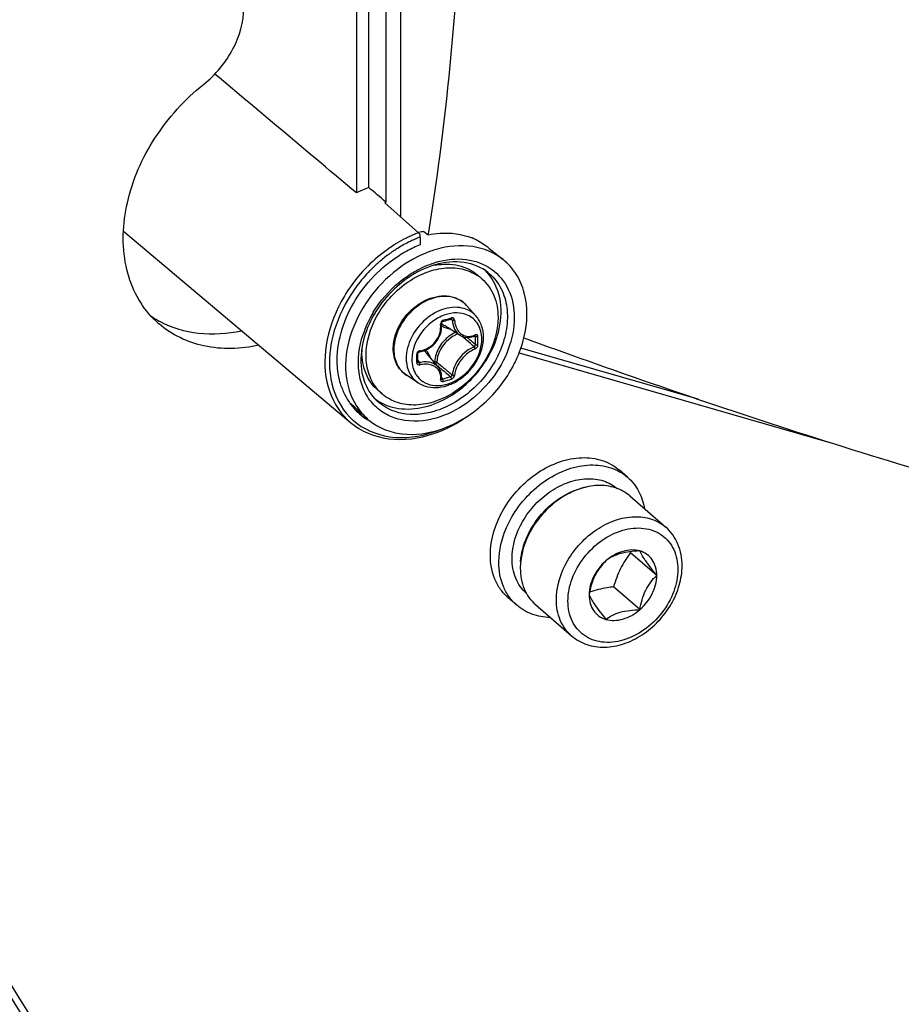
# Model space of a CAD drawing. Header units: millimetres. Extents: x 0 to 420, y 0 to 297.
# Tile 346 of 502: x 334.65 to 339.86, y 179.21 to 185.03. Entities that reach past the tile are written whole.
import ezdxf

# ---------------------------------------------------------------- set-up
doc = ezdxf.new("R2010")
doc.units = ezdxf.units.MM
doc.header["$LTSCALE"] = 23.1
doc.layers.get('0').update_dxf_attribs({"linetype": 'CONTINUOUS'})

msp = doc.modelspace()

# ---------------------------------------------------------------- linework, layer by layer
at = {"color": 7, "linetype": 'CONTINUOUS'}
for p, q in [((336.6361, 186.7382), (336.6361, 184.0031)), ((336.7097, 184.0345), (336.7097, 186.7595)), ((336.8128, 183.9475), (336.8128, 186.6738)), ((336.8976, 186.6983), (336.8976, 183.8619)), ((336.8041, 183.9443), (336.8128, 183.9475)), ((336.8041, 183.9443), (337.0042, 183.768)), ((336.8128, 183.9475), (336.8093, 183.9504)), ((335.2604, 183.7774), (336.6019, 182.6463)), ((337.0349, 183.7754), (337.0595, 183.7552)), ((337.0614, 183.7709), (337.0588, 183.7557)), ((337.0617, 183.7704), (337.0592, 183.7551)), ((337.0141, 183.742), (337.0141, 183.6958)), ((337.0595, 183.7552), (337.0604, 183.7554)), ((337.4204, 183.6753), (337.5028, 183.6096)), ((337.378, 183.495), (337.353, 183.5167)), ((337.343, 183.2751), (337.2876, 183.3376)), ((337.1391, 183.2326), (337.1393, 183.2342)), ((337.1391, 183.2312), (337.1391, 183.2326)), ((337.1393, 183.2342), (337.1398, 183.2357)), ((337.1398, 183.2357), (337.1405, 183.2372)), ((337.1405, 183.2372), (337.1413, 183.2387)), ((337.1413, 183.2387), (337.1423, 183.24)), ((337.1423, 183.24), (337.1434, 183.2412)), ((337.1434, 183.2412), (337.1447, 183.2422)), ((337.1447, 183.2422), (337.146, 183.243)), ((337.146, 183.243), (337.1473, 183.2436)), ((337.1473, 183.2436), (337.1478, 183.2438)), ((337.1478, 183.2438), (337.1627, 183.2479)), ((337.1627, 183.2479), (337.1716, 183.2504)), ((337.1716, 183.2504), (337.1804, 183.253)), ((337.1804, 183.253), (337.1952, 183.2574)), ((337.1921, 183.2565), (337.2032, 183.2505)), ((337.1941, 183.2554), (337.197, 183.2538)), ((337.1952, 183.2574), (337.1958, 183.2576)), ((337.1958, 183.2576), (337.1969, 183.2577)), ((337.1969, 183.2577), (337.1978, 183.2577)), ((337.1978, 183.2577), (337.1985, 183.2574)), ((337.1985, 183.2574), (337.1989, 183.2573)), ((337.1327, 183.1695), (337.1363, 183.1821)), ((337.1363, 183.1821), (337.1387, 183.1949)), ((337.1387, 183.1949), (337.1399, 183.2078)), ((337.1399, 183.2207), (337.1391, 183.2312)), ((337.1399, 183.2078), (337.1399, 183.2207)), ((337.249, 183.1613), (337.1562, 183.2189)), ((337.0992, 183.1126), (337.1078, 183.1229)), ((337.1078, 183.1229), (337.1155, 183.1338)), ((337.1155, 183.1338), (337.1223, 183.1452)), ((337.1223, 183.1452), (337.1281, 183.1572)), ((337.1281, 183.1572), (337.1327, 183.1695)), ((337.2489, 183.1614), (337.2527, 183.1592)), ((337.2527, 183.1592), (337.261, 183.1551)), ((337.261, 183.1551), (337.2699, 183.1521)), ((337.2699, 183.1521), (337.2791, 183.15)), ((337.2791, 183.15), (337.2886, 183.1489)), ((337.2886, 183.1489), (337.2984, 183.1489)), ((337.2893, 183.1489), (337.2917, 183.1469)), ((337.2984, 183.1489), (337.3083, 183.15)), ((337.3083, 183.15), (337.3183, 183.1521)), ((337.3183, 183.1521), (337.3283, 183.1552)), ((337.3283, 183.1552), (337.3357, 183.1582)), ((337.3329, 183.1571), (337.3399, 183.1533)), ((337.3366, 183.1589), (337.3357, 183.1582)), ((337.3357, 183.1582), (337.3371, 183.1587)), ((337.3371, 183.1587), (337.3376, 183.1587)), ((337.0003, 183.0564), (337.001, 183.0578)), ((337.001, 183.0578), (337.0019, 183.0591)), ((337.0019, 183.0591), (337.003, 183.0604)), ((337.003, 183.0604), (337.0042, 183.0615)), ((337.0042, 183.0615), (337.0056, 183.0624)), ((337.0056, 183.0624), (337.007, 183.0632)), ((337.007, 183.0632), (337.0085, 183.0638)), ((337.0085, 183.0638), (337.0099, 183.0642)), ((337.0099, 183.0642), (337.0104, 183.0643)), ((337.0104, 183.0643), (337.02, 183.0662)), ((337.02, 183.0662), (337.0327, 183.0697)), ((337.0327, 183.0697), (337.0451, 183.0743)), ((337.0451, 183.0743), (337.0571, 183.08)), ((337.0571, 183.08), (337.0685, 183.0868)), ((337.0685, 183.0868), (337.0794, 183.0945)), ((337.0794, 183.0945), (337.0897, 183.1032)), ((337.0897, 183.1032), (337.0992, 183.1126)), ((337.598, 183.0583), (339.4329, 182.5286)), ((338.6554, 182.7839), (337.6082, 183.0861)), ((336.9995, 183.0529), (336.9996, 183.0537)), ((336.9997, 183.0342), (336.9995, 183.0529)), ((336.9995, 183.0056), (336.9997, 183.0291)), ((336.9995, 183.0052), (336.9995, 183.0056)), ((336.9997, 183.0044), (336.9995, 183.0052)), ((336.9996, 183.0537), (336.9998, 183.055)), ((336.9996, 183.0125), (337.0089, 183.0001)), ((336.9997, 183.0291), (336.9997, 183.0342)), ((336.9999, 183.0037), (336.9997, 183.0044)), ((336.9998, 183.055), (337.0003, 183.0564)), ((337.0002, 183.0032), (336.9999, 183.0037)), ((337.1212, 182.9725), (337.0512, 183.0558)), ((337.0981, 183.0052), (337.0945, 183.0042)), ((337.1078, 182.9884), (337.1412, 182.9601)), ((337.1259, 182.9662), (337.1212, 182.9724)), ((337.1306, 182.9584), (337.1259, 182.9662)), ((337.1344, 182.95), (337.1306, 182.9584)), ((337.1373, 182.9411), (337.1344, 182.95)), ((337.0016, 182.8809), (336.9318, 182.9267)), ((337.1391, 182.9318), (337.1373, 182.9411)), ((337.139, 182.9046), (337.1391, 182.9051)), ((337.1391, 182.9042), (337.139, 182.9046)), ((337.139, 182.9043), (337.1399, 182.9034)), ((337.139, 182.9042), (337.1391, 182.9042)), ((337.14, 182.9222), (337.1391, 182.9318)), ((337.1391, 182.9051), (337.1398, 182.9123)), ((337.1391, 182.9042), (337.1391, 182.9041)), ((337.1391, 182.9041), (337.1391, 182.9042)), ((337.1397, 182.9113), (337.1457, 182.9031)), ((337.1398, 182.9123), (337.14, 182.9222)), ((337.1399, 182.9034), (337.1408, 182.9029)), ((336.7889, 182.8147), (336.7639, 182.8364)), ((336.6043, 182.7583), (336.6933, 182.6749)), ((338.2382, 182.3225), (338.1882, 182.3658)), ((338.2508, 182.2123), (338.4641, 182.0277)), ((338.4109, 181.7425), (338.2559, 181.8767)), ((338.3109, 181.5404), (338.1559, 181.6746)), ((337.5835, 181.5666), (337.5335, 181.6099)), ((337.6944, 181.5698), (337.9076, 181.3851))]:
    msp.add_line(p, q, dxfattribs=at)
for centre, radius, start, end in [((336.972, 183.3178), 0.7632, 110.09961, 116.11074), ((337.2665, 183.069), 0.7466, 110.56968, 113.58432), ((337.1525, 183.2088), 0.5786, 103.18877, 104.66168), ((337.1495, 183.2215), 0.5656, 101.69342, 103.18896), ((337.3096, 182.9834), 0.8425, 120.95923, 122.21902), ((337.3024, 182.9968), 0.7993, 116.66187, 122.35015), ((337.296, 183.0066), 0.8156, 116.53563, 120.97751), ((337.2803, 183.0375), 0.781, 114.12174, 116.52005), ((337.2858, 183.029), 0.7631, 114.94972, 116.63073), ((337.275, 183.0491), 0.7683, 113.95651, 114.11577), ((337.2739, 183.0517), 0.7654, 113.57308, 113.95665), ((337.2806, 183.0401), 0.7508, 114.02155, 114.94783), ((337.278, 183.0458), 0.7445, 113.69915, 114.02072), ((337.2709, 183.0624), 0.7266, 110.69807, 113.7104), ((337.3463, 182.9311), 0.9065, 125.04424, 135.10365), ((337.341, 182.9387), 0.8691, 125.64119, 130.48229), ((337.3195, 182.9678), 0.861, 122.22464, 124.98894), ((337.3301, 182.9534), 0.8508, 125.07949, 125.62567), ((337.3264, 182.9587), 0.8443, 123.97513, 125.08025), ((337.3197, 182.9687), 0.8323, 122.32236, 123.97662), ((337.2914, 182.9963), 0.7529, 120.93523, 121.95437), ((337.283, 183.0104), 0.7366, 118.1958, 120.94188), ((337.2625, 183.0499), 0.692, 111.03552, 118.24313), ((337.3576, 182.9191), 0.8948, 130.91671, 135.09419), ((337.3512, 182.9263), 0.8852, 130.46881, 130.90995), ((337.2521, 183.0962), 0.518, 106.11336, 107.38578), ((337.3658, 182.911), 0.9064, 135.74491, 143.22092), ((337.3621, 182.9143), 0.9295, 135.06136, 135.66223), ((337.3634, 182.9132), 0.9031, 135.08883, 135.74222), ((337.2368, 183.1102), 0.4869, 106.11325, 107.31296), ((337.1723, 183.1773), 0.4052, 99.99219, 101.44802), ((337.2003, 183.3406), 0.2831, 42.60589, 46.12154), ((337.1994, 183.3397), 0.2844, 41.99977, 42.60766), ((337.2116, 183.3028), 0.2542, 49.1138, 56.51182), ((337.1723, 183.2355), 0.1539, 50.53518, 52.38989), ((337.1725, 183.2357), 0.1537, 47.20358, 50.53486), ((337.3159, 182.9479), 0.6767, 148.91513, 151.21155), ((337.172, 183.2352), 0.1545, 41.53019, 47.1948), ((335.8404, 183.6557), 0.5648, 222.62208, 229.09431), ((335.7452, 183.7498), 0.5737, 236.10186, 241.50516), ((335.7482, 183.7554), 0.5801, 241.49863, 242.1383), ((337.2925, 182.9598), 0.6504, 155.04467, 155.97875), ((337.2966, 182.9579), 0.655, 154.55998, 155.04521), ((337.306, 182.9533), 0.6654, 151.20704, 154.5529), ((337.2035, 183.2952), 0.0898, 224.14979, 225.13489), ((336.6178, 185.1833), 2.0045, 285.39308, 286.80749), ((337.2386, 183.0519), 0.2433, 109.07707, 109.22931), ((337.2701, 182.9694), 0.6261, 155.94744, 161.50102), ((337.2037, 183.2955), 0.0901, 225.16768, 238.19258), ((337.3046, 182.9935), 0.202, 114.0645, 126.40526), ((337.1578, 182.9926), 0.681, 168.86705, 172.03043), ((337.2463, 182.9777), 0.6009, 161.53626, 161.76752), ((337.3183, 182.9756), 0.2113, 135.09832, 148.10442), ((329.152, 173.5872), 12.5417, 49.56104, 49.72441), ((329.8871, 174.4486), 11.4092, 49.26308, 49.56466), ((329.3086, 173.6506), 12.4061, 49.65654, 49.94798), ((337.2942, 183.2616), 0.1071, 290.31697, 292.26307), ((337.293, 183.2646), 0.1103, 292.2624, 294.07545), ((335.8746, 183.1296), 1.4654, 0.00233, 0.92882), ((335.9233, 183.1296), 1.4168, 359.05537, 0.00295), ((335.8764, 183.1287), 1.4783, 0.0024, 0.92888), ((335.9255, 183.1287), 1.4292, 359.05547, 0.00301), ((337.1482, 183.0096), 0.4855, 172.51311, 173.56924), ((337.1582, 183.0083), 0.4956, 170.95069, 172.51144), ((337.0678, 183.0639), 0.3991, 176.77918, 179.98517), ((337.0157, 183.0485), 0.0216, 99.06376, 106.76369), ((336.9821, 182.9979), 0.0902, 40.02572, 53.88647), ((334.8523, 183.0243), 2.1407, 0.00233, 0.64253), ((334.9323, 183.0243), 2.0607, 359.34524, 0.00194), ((336.9968, 183.0056), 0.00271, 351.60329, 359.32144), ((336.9669, 182.9975), 0.1114, 16.50857, 23.3442), ((344.764, 192.0894), 11.8794, 229.89404, 230.16205), ((344.2541, 191.3817), 11.0235, 229.81565, 230.16603), ((343.8156, 190.9522), 10.3986, 230.16047, 230.51372), ((336.7709, 184.2902), 1.4368, 285.12112, 287.07727), ((336.7716, 184.2883), 1.4495, 285.13021, 287.08635), ((336.9311, 182.9909), 0.4055, 199.88004, 204.6769), ((336.9554, 183.0069), 0.2543, 221.70798, 229.09647), ((336.9088, 182.9804), 0.3808, 204.64288, 214.6426), ((336.9163, 183.0126), 0.2831, 232.72517, 236.28952), ((336.9178, 183.0148), 0.2856, 236.28857, 238.56261), ((336.8935, 182.9703), 0.3625, 214.70513, 219.87412), ((336.8879, 182.9657), 0.3553, 219.88209, 226.82366), ((336.8445, 183.0067), 0.3555, 231.74709, 240.49246), ((336.9389, 182.9353), 0.358, 215.68379, 217.82966), ((336.9345, 182.9318), 0.3524, 217.82046, 226.80479), ((336.8712, 182.9451), 0.3822, 228.07061, 228.58332), ((336.8866, 182.9645), 0.3535, 226.8476, 235.64709), ((336.8894, 182.9687), 0.3585, 235.65586, 240.86286), ((336.8581, 183.2706), 0.7289, 288.83726, 292.1284), ((336.8722, 183.2504), 0.6967, 288.63165, 289.89745), ((336.867, 183.2648), 0.712, 289.89936, 291.72264), ((341.0132, 183.9994), 3.4798, 217.46975, 217.58992)]:
    msp.add_arc(centre, radius, start, end, dxfattribs=at)
for centre, major_axis, start_param, end_param in [((328.2182, 190.409), (25.0241, -20.8315), 1.240239, 1.27548), ((324.9474, 193.2133), (26.696, -22.2233), 1.122904, 1.127061)]:
    msp.add_ellipse(centre, major_axis=major_axis, ratio=0.015014, start_param=start_param, end_param=end_param, dxfattribs=at)
for points, knots in [([(337.2751, 186.6389), (337.2751, 186.3859), (337.2586, 185.4268), (337.1745, 184.4678), (337.0617, 183.7704)], [0, 0, 0, 0, 0.263653, 1, 1, 1, 1]), ([(335.734, 184.6445), (335.805, 184.7009), (335.9207, 184.8392), (335.9715, 185.0148), (335.9715, 185.0993)], [0, 0, 0, 0, 0.517639, 1, 1, 1, 1]), ([(335.4248, 183.2732), (335.3877, 183.3135), (335.3237, 183.4075), (335.2473, 183.6341), (335.2624, 183.9649), (335.4296, 184.3423), (335.622, 184.5554), (335.734, 184.6445)], [0, 0, 0, 0, 0.105715, 0.216188, 0.456901, 0.723724, 1, 1, 1, 1]), ([(338.0953, 174.9748), (336.7914, 176.2229), (334.4605, 179.1103), (332.9084, 182.4741), (332.3183, 184.2398)], [0, 0, 0, 0, 0.492269, 1, 1, 1, 1]), ([(338.0621, 174.9397), (336.7624, 176.1877), (334.4391, 179.0727), (332.891, 182.4309), (332.3019, 184.1935)], [0, 0, 0, 0, 0.492275, 1, 1, 1, 1]), ([(337.0141, 183.742), (337.0141, 183.7494), (337.0114, 183.7591), (337.0057, 183.7667), (337.0042, 183.768)], [0, 0, 0, 0, 0.786277, 1, 1, 1, 1]), ([(337.0604, 183.7554), (337.0831, 183.7601), (337.1695, 183.7724), (337.2601, 183.7612), (337.3195, 183.737)], [0, 0, 0, 0, 0.265332, 1, 1, 1, 1]), ([(337.4204, 183.6753), (337.4129, 183.6813), (337.3813, 183.7049), (337.3466, 183.7244), (337.3195, 183.737)], [0, 0, 0, 0, 0.242718, 1, 1, 1, 1]), ([(337.1084, 183.6688), (337.086, 183.6624), (336.995, 183.6303), (336.9113, 183.5785), (336.8549, 183.5319)], [0, 0, 0, 0, 0.241167, 1, 1, 1, 1]), ([(337.5027, 183.6096), (337.452, 183.6501), (337.3183, 183.7043), (337.1775, 183.6888), (337.1084, 183.6688)], [0, 0, 0, 0, 0.473905, 1, 1, 1, 1]), ([(336.5233, 182.9921), (336.5182, 183.1153), (336.5966, 183.3741), (336.7809, 183.5653), (336.8929, 183.6352)], [0, 0, 0, 0, 0.482898, 1, 1, 1, 1]), ([(336.9537, 183.5223), (336.9651, 183.5297), (337.0106, 183.5571), (337.0597, 183.5787), (337.0973, 183.5905)], [0, 0, 0, 0, 0.256626, 1, 1, 1, 1]), ([(337.4138, 183.5324), (337.3742, 183.564), (337.2682, 183.6066), (337.157, 183.5939), (337.1017, 183.5779)], [0, 0, 0, 0, 0.468572, 1, 1, 1, 1]), ([(337.102, 183.5764), (337.1473, 183.5843), (337.2174, 183.5844), (337.3014, 183.5543), (337.3372, 183.5304), (337.353, 183.5167)], [0, 0, 0, 0, 0.519584, 0.76284, 1, 1, 1, 1]), ([(337.1084, 183.5938), (337.165, 183.6101), (337.2801, 183.6235), (337.4417, 183.5658), (337.5487, 183.4338), (337.5808, 183.2591), (337.5417, 183.0713), (337.4107, 182.8397), (337.236, 182.7095), (337.1085, 182.6726)], [0, 0, 0, 0, 0.121621, 0.231441, 0.339036, 0.455715, 0.58604, 0.726441, 1, 1, 1, 1]), ([(337.6265, 183.1469), (337.6475, 183.2329), (337.6529, 183.369), (337.5866, 183.5252), (337.5329, 183.5855), (337.5027, 183.6096)], [0, 0, 0, 0, 0.528761, 0.769032, 1, 1, 1, 1]), ([(336.6973, 183.564), (336.6303, 183.4954), (336.5197, 183.3411), (336.4382, 183.0815), (336.4566, 182.8299), (336.5459, 182.6935), (336.6019, 182.6463)], [0, 0, 0, 0, 0.281607, 0.547215, 0.784887, 1, 1, 1, 1]), ([(336.8549, 183.5319), (336.7912, 183.4793), (336.6811, 183.3557), (336.5816, 183.138), (336.5609, 182.9156), (336.6101, 182.7794), (336.6481, 182.7265)], [0, 0, 0, 0, 0.274518, 0.540576, 0.783282, 1, 1, 1, 1]), ([(337.0919, 183.575), (336.9854, 183.5418), (336.7932, 183.4061), (336.6863, 183.1965), (336.6688, 183.0863)], [0, 0, 0, 0, 0.500036, 1, 1, 1, 1]), ([(336.6937, 183.0424), (336.6937, 183.1229), (336.7322, 183.2479), (336.8297, 183.3845), (336.9256, 183.4716), (337.0345, 183.5329), (337.1483, 183.5635), (337.2582, 183.56), (337.3241, 183.5333), (337.3519, 183.5149)], [0, 0, 0, 0, 0.254142, 0.391, 0.527564, 0.659013, 0.781772, 0.894694, 1, 1, 1, 1]), ([(337.4138, 183.5324), (337.4422, 183.5097), (337.4916, 183.4509), (337.5294, 183.3387), (337.5304, 183.2123), (337.4835, 183.0354), (337.348, 182.8386), (337.1821, 182.7367), (337.0939, 182.7113)], [0, 0, 0, 0, 0.104524, 0.214592, 0.333967, 0.462949, 0.735941, 1, 1, 1, 1]), ([(337.4803, 183.2005), (337.4932, 183.2601), (337.4988, 183.3792), (337.4472, 183.4895), (337.4107, 183.53)], [0, 0, 0, 0, 0.52857, 1, 1, 1, 1]), ([(336.7364, 183.2973), (336.7771, 183.3648), (336.8473, 183.4462), (336.9319, 183.5083), (336.9537, 183.5223)], [0, 0, 0, 0, 0.752117, 1, 1, 1, 1]), ([(337.378, 183.495), (337.3932, 183.4819), (337.4209, 183.4514), (337.4619, 183.3769), (337.4732, 183.3112), (337.4732, 183.2674)], [0, 0, 0, 0, 0.238021, 0.481682, 1, 1, 1, 1]), ([(336.6398, 183.4536), (336.6211, 183.4286), (336.5536, 183.3278), (336.507, 183.2123), (336.4896, 183.124)], [0, 0, 0, 0, 0.258039, 1, 1, 1, 1]), ([(337.2663, 183.3575), (337.25, 183.37), (337.2106, 183.3892), (337.1432, 183.3946), (337.0725, 183.3781), (337.0043, 183.3419), (336.9439, 183.289), (336.8823, 183.205), (336.8578, 183.1273), (336.8578, 183.0772)], [0, 0, 0, 0, 0.104897, 0.216899, 0.338904, 0.47012, 0.607003, 0.744549, 1, 1, 1, 1]), ([(336.8625, 183.1477), (336.8751, 183.1974), (336.9263, 183.291), (337.0115, 183.355), (337.059, 183.3745)], [0, 0, 0, 0, 0.499995, 1, 1, 1, 1]), ([(337.059, 183.3745), (337.0795, 183.383), (337.1215, 183.395), (337.1852, 183.3954), (337.2433, 183.3768), (337.2748, 183.352), (337.2876, 183.3376)], [0, 0, 0, 0, 0.270574, 0.524505, 0.765155, 1, 1, 1, 1]), ([(337.2735, 183.3193), (337.2558, 183.3247), (337.2171, 183.3297), (337.1576, 183.3203), (337.0984, 183.2954), (337.0249, 183.2439), (336.9549, 183.1554), (336.9306, 183.0675), (336.9306, 183.0252)], [0, 0, 0, 0, 0.108641, 0.225762, 0.35139, 0.483442, 0.751147, 1, 1, 1, 1]), ([(337.2923, 183.2812), (337.2726, 183.2898), (337.2268, 183.2984), (337.1815, 183.2896), (337.1591, 183.2819)], [0, 0, 0, 0, 0.475896, 1, 1, 1, 1]), ([(337.343, 183.2751), (337.3338, 183.2853), (337.3124, 183.3036), (337.2868, 183.3152), (337.2735, 183.3193)], [0, 0, 0, 0, 0.49562, 1, 1, 1, 1]), ([(335.4771, 183.2426), (335.5466, 183.2058), (335.7084, 183.1591), (335.8748, 183.171), (335.9582, 183.1886)], [0, 0, 0, 0, 0.479779, 1, 1, 1, 1]), ([(337.4732, 183.2674), (337.4732, 183.1833), (337.4313, 183.0529), (337.3265, 182.913), (337.2242, 182.8257), (337.1091, 182.7675), (336.9907, 182.7434), (336.8787, 182.7568), (336.8148, 182.7922), (336.7889, 182.8147)], [0, 0, 0, 0, 0.256473, 0.394543, 0.531644, 0.662632, 0.784011, 0.89531, 1, 1, 1, 1]), ([(337.1585, 183.2817), (337.1316, 183.2723), (337.0796, 183.2432), (336.9991, 183.1618), (336.9644, 183.0754), (336.9644, 183.0195)], [0, 0, 0, 0, 0.249772, 0.51087, 1, 1, 1, 1]), ([(337.1499, 183.2507), (337.145, 183.2493), (337.1361, 183.2424), (337.1331, 183.2315), (337.1337, 183.2264)], [0, 0, 0, 0, 0.497141, 1, 1, 1, 1]), ([(337.1499, 183.2507), (337.15, 183.2498), (337.1501, 183.2475), (337.1494, 183.2442), (337.1478, 183.2438)], [0, 0, 0, 0, 0.348, 1, 1, 1, 1]), ([(337.1974, 183.2644), (337.1975, 183.2635), (337.1976, 183.2612), (337.1968, 183.2579), (337.1952, 183.2574)], [0, 0, 0, 0, 0.339767, 1, 1, 1, 1]), ([(337.2166, 183.2503), (337.2163, 183.2548), (337.213, 183.262), (337.2043, 183.2655), (337.1996, 183.2651), (337.1974, 183.2644)], [0, 0, 0, 0, 0.502703, 0.74499, 1, 1, 1, 1]), ([(337.2032, 183.2505), (337.2031, 183.2512), (337.2026, 183.2539), (337.2006, 183.2563), (337.1989, 183.2573)], [0, 0, 0, 0, 0.264576, 1, 1, 1, 1]), ([(337.2032, 183.2505), (337.2042, 183.2322), (337.2117, 183.1976), (337.2352, 183.1699), (337.2489, 183.1614)], [0, 0, 0, 0, 0.531229, 1, 1, 1, 1]), ([(337.2166, 183.2503), (337.2142, 183.2496), (337.2097, 183.2492), (337.2051, 183.2496), (337.2032, 183.2505)], [0, 0, 0, 0, 0.5364, 1, 1, 1, 1]), ([(337.2166, 183.2503), (337.2173, 183.2379), (337.2217, 183.2141), (337.238, 183.1832), (337.2631, 183.1618), (337.2839, 183.1561), (337.2941, 183.1554)], [0, 0, 0, 0, 0.279104, 0.533854, 0.769255, 1, 1, 1, 1]), ([(337.3773, 183.1388), (337.3773, 183.1544), (337.3739, 183.1848), (337.3571, 183.2265), (337.3295, 183.2602), (337.3052, 183.2755), (337.2923, 183.2812)], [0, 0, 0, 0, 0.267263, 0.518158, 0.759229, 1, 1, 1, 1]), ([(337.3873, 183.1499), (337.3873, 183.173), (337.3805, 183.2184), (337.3575, 183.2586), (337.343, 183.2751)], [0, 0, 0, 0, 0.512429, 1, 1, 1, 1]), ([(336.0604, 183.1024), (335.9547, 183.0798), (335.7412, 183.0714), (335.545, 183.1643), (335.4705, 183.2288)], [0, 0, 0, 0, 0.523089, 1, 1, 1, 1]), ([(337.0123, 183.0698), (337.03, 183.0727), (337.0651, 183.0858), (337.1068, 183.123), (337.1324, 183.1722), (337.1358, 183.209), (337.1337, 183.2264)], [0, 0, 0, 0, 0.24849, 0.504031, 0.757203, 1, 1, 1, 1]), ([(337.0585, 182.7435), (337.1608, 182.7731), (337.3484, 182.8984), (337.4574, 183.0952), (337.4803, 183.2005)], [0, 0, 0, 0, 0.496993, 1, 1, 1, 1]), ([(337.1337, 183.2263), (337.1352, 183.2268), (337.1373, 183.2275), (337.1392, 183.2296), (337.1391, 183.2305)], [0, 0, 0, 0, 0.63264, 1, 1, 1, 1]), ([(337.1398, 183.2188), (337.1431, 183.2164), (337.1571, 183.2074), (337.1734, 183.2022), (337.1858, 183.2004)], [0, 0, 0, 0, 0.245283, 1, 1, 1, 1]), ([(337.1085, 182.6726), (337.0403, 182.6529), (336.9309, 182.6446), (336.8029, 182.6943), (336.7268, 182.757), (336.6739, 182.842), (336.6368, 182.9807), (336.6521, 183.0943), (336.6756, 183.1657)], [0, 0, 0, 0, 0.255896, 0.373507, 0.48831, 0.605255, 0.728614, 1, 1, 1, 1]), ([(336.8542, 183.0829), (336.8542, 183.0882), (336.8549, 183.11), (336.8585, 183.1317), (336.8625, 183.1477)], [0, 0, 0, 0, 0.244438, 1, 1, 1, 1]), ([(336.9884, 182.93), (336.9988, 182.9132), (337.0278, 182.8834), (337.0878, 182.8619), (337.1555, 182.865), (337.2237, 182.8909), (337.2858, 182.9364), (337.3507, 183.0141), (337.3773, 183.0899), (337.3773, 183.1388)], [0, 0, 0, 0, 0.105488, 0.213714, 0.331476, 0.460622, 0.598286, 0.738716, 1, 1, 1, 1]), ([(337.0016, 182.8809), (337.0187, 182.8696), (337.0584, 182.8533), (337.1241, 182.8506), (337.1908, 182.8679), (337.2539, 182.9028), (337.3091, 182.9525), (337.3654, 183.031), (337.3873, 183.1032), (337.3873, 183.1499)], [0, 0, 0, 0, 0.11076, 0.226584, 0.349536, 0.479279, 0.613227, 0.747471, 1, 1, 1, 1]), ([(337.1847, 183.1561), (337.1768, 183.1503), (337.1468, 183.1249), (337.1235, 183.0915), (337.1122, 183.0645)], [0, 0, 0, 0, 0.251119, 1, 1, 1, 1]), ([(337.2362, 183.1693), (337.2301, 183.167), (337.2053, 183.1558), (337.1832, 183.1392), (337.1687, 183.1247)], [0, 0, 0, 0, 0.242416, 1, 1, 1, 1]), ([(337.2941, 183.1554), (337.2972, 183.1552), (337.3098, 183.1551), (337.3224, 183.1579), (337.3314, 183.1612)], [0, 0, 0, 0, 0.242499, 1, 1, 1, 1]), ([(337.338, 183.1639), (337.338, 183.1634), (337.338, 183.1616), (337.3375, 183.1597), (337.3366, 183.1589)], [0, 0, 0, 0, 0.296838, 1, 1, 1, 1]), ([(337.3399, 183.1533), (337.3399, 183.1539), (337.3398, 183.1559), (337.3387, 183.158), (337.3375, 183.1587)], [0, 0, 0, 0, 0.295427, 1, 1, 1, 1]), ([(337.3545, 183.1527), (337.3544, 183.1567), (337.352, 183.1634), (337.3439, 183.1658), (337.3399, 183.1647), (337.338, 183.1639)], [0, 0, 0, 0, 0.500392, 0.734456, 1, 1, 1, 1]), ([(337.3545, 183.1527), (337.3521, 183.1517), (337.347, 183.1511), (337.3419, 183.152), (337.3399, 183.1533)], [0, 0, 0, 0, 0.520163, 1, 1, 1, 1]), ([(337.5578, 182.9713), (337.5655, 182.9854), (337.5939, 183.0416), (337.6154, 183.1013), (337.6265, 183.1469)], [0, 0, 0, 0, 0.25542, 1, 1, 1, 1]), ([(337.626, 183.1467), (337.8251, 183.0739), (338.5911, 182.7994), (339.3645, 182.5451), (339.9406, 182.3717)], [0, 0, 0, 0, 0.26054, 1, 1, 1, 1]), ([(336.4834, 183.087), (336.4722, 183.007), (336.4778, 182.8481), (336.5617, 182.7093), (336.6158, 182.6608)], [0, 0, 0, 0, 0.526361, 1, 1, 1, 1]), ([(336.6658, 183.064), (336.6596, 183.0091), (336.6653, 182.9017), (336.7213, 182.8075), (336.757, 182.774)], [0, 0, 0, 0, 0.529982, 1, 1, 1, 1]), ([(336.7639, 182.8364), (336.7487, 182.8495), (336.721, 182.88), (336.68, 182.9545), (336.6687, 183.0202), (336.6687, 183.064)], [0, 0, 0, 0, 0.238021, 0.481682, 1, 1, 1, 1]), ([(336.9318, 182.9267), (336.9196, 182.9347), (336.8971, 182.9543), (336.8635, 183.005), (336.8542, 183.052), (336.8542, 183.0829)], [0, 0, 0, 0, 0.241984, 0.486768, 1, 1, 1, 1]), ([(336.8578, 183.0772), (336.8578, 183.0472), (336.8666, 183.0018), (336.8988, 182.953), (336.9202, 182.9343), (336.9318, 182.9267)], [0, 0, 0, 0, 0.517982, 0.760912, 1, 1, 1, 1]), ([(337.0095, 183.0692), (337.0049, 183.0678), (336.9966, 183.0623), (336.9928, 183.0528), (336.9929, 183.0483)], [0, 0, 0, 0, 0.515676, 1, 1, 1, 1]), ([(337.0123, 183.0698), (337.0123, 183.0685), (337.0122, 183.0666), (337.0111, 183.0644), (337.0104, 183.0643)], [0, 0, 0, 0, 0.650306, 1, 1, 1, 1]), ([(337.0692, 183.0416), (337.0678, 183.0448), (337.0618, 183.057), (337.0534, 183.0679), (337.046, 183.0748)], [0, 0, 0, 0, 0.255247, 1, 1, 1, 1]), ([(337.1122, 183.0645), (337.1102, 183.0596), (337.103, 183.0405), (337.0989, 183.0203), (337.0981, 183.0052)], [0, 0, 0, 0, 0.258896, 1, 1, 1, 1]), ([(337.139, 183.0872), (337.1349, 183.0806), (337.1207, 183.0547), (337.1124, 183.0252), (337.1113, 183.0034)], [0, 0, 0, 0, 0.261592, 1, 1, 1, 1]), ([(337.3326, 183.0935), (337.3159, 183.0874), (337.2832, 183.0681), (337.2431, 183.0275), (337.2141, 182.9794), (337.2043, 182.9437), (337.2032, 182.9268)], [0, 0, 0, 0, 0.24174, 0.507568, 0.769195, 1, 1, 1, 1]), ([(337.338, 183.081), (337.3224, 183.0751), (337.2919, 183.0568), (337.2544, 183.0187), (337.2272, 182.9736), (337.2177, 182.9403), (337.2166, 182.9245)], [0, 0, 0, 0, 0.241461, 0.507728, 0.769702, 1, 1, 1, 1]), ([(337.3326, 183.0935), (337.3337, 183.094), (337.3378, 183.097), (337.34, 183.1024), (337.3399, 183.1062)], [0, 0, 0, 0, 0.233629, 1, 1, 1, 1]), ([(337.338, 183.081), (337.3382, 183.0846), (337.3366, 183.0894), (337.3334, 183.0929), (337.3326, 183.0935)], [0, 0, 0, 0, 0.766459, 1, 1, 1, 1]), ([(337.338, 183.081), (337.3402, 183.0819), (337.3488, 183.0873), (337.3543, 183.0975), (337.3545, 183.1052)], [0, 0, 0, 0, 0.2401, 1, 1, 1, 1]), ([(337.3545, 183.1052), (337.3521, 183.1041), (337.347, 183.1036), (337.3418, 183.1048), (337.3399, 183.1062)], [0, 0, 0, 0, 0.516682, 1, 1, 1, 1]), ([(336.7655, 182.8377), (336.742, 182.8641), (336.7045, 182.9299), (336.6937, 183.0042), (336.6937, 183.0424)], [0, 0, 0, 0, 0.481107, 1, 1, 1, 1]), ([(336.9306, 183.0252), (336.9306, 183.0179), (336.9319, 182.9901), (336.939, 182.9623), (336.9477, 182.9437)], [0, 0, 0, 0, 0.261199, 1, 1, 1, 1]), ([(336.9644, 183.0195), (336.9644, 183.0034), (336.9681, 182.972), (336.9804, 182.9428), (336.9884, 182.93)], [0, 0, 0, 0, 0.516185, 1, 1, 1, 1]), ([(336.9929, 183.0008), (336.9928, 182.9986), (336.9938, 182.9941), (336.9999, 182.9869), (337.0077, 182.986), (337.0123, 182.987)], [0, 0, 0, 0, 0.245151, 0.483798, 1, 1, 1, 1]), ([(336.9929, 183.0483), (336.9938, 183.0485), (336.9964, 183.0491), (336.9996, 183.0511), (336.9995, 183.0529)], [0, 0, 0, 0, 0.335626, 1, 1, 1, 1]), ([(336.9929, 183.0008), (336.9937, 183.0009), (336.9963, 183.0015), (336.9992, 183.0034), (336.9995, 183.0052)], [0, 0, 0, 0, 0.321323, 1, 1, 1, 1]), ([(337.0002, 183.0032), (337.0011, 183.002), (337.0039, 183), (337.0073, 182.9998), (337.0089, 183.0001)], [0, 0, 0, 0, 0.481798, 1, 1, 1, 1]), ([(337.1212, 182.9725), (337.1154, 182.9794), (337.1007, 182.9915), (337.0732, 183.0021), (337.0417, 183.0053), (337.0199, 183.0025), (337.0089, 183.0001)], [0, 0, 0, 0, 0.222882, 0.461558, 0.720944, 1, 1, 1, 1]), ([(337.0123, 182.987), (337.0123, 182.9894), (337.0115, 182.9939), (337.01, 182.9983), (337.0089, 183.0001)], [0, 0, 0, 0, 0.526671, 1, 1, 1, 1]), ([(337.0982, 183.0053), (337.1005, 183.0058), (337.105, 183.0059), (337.1095, 183.0046), (337.1113, 183.0034)], [0, 0, 0, 0, 0.526419, 1, 1, 1, 1]), ([(337.0982, 183.0053), (337.0982, 183.0047), (337.0983, 183.0023), (337.0989, 183), (337.0995, 182.9983)], [0, 0, 0, 0, 0.234277, 1, 1, 1, 1]), ([(337.1037, 182.9932), (337.1067, 182.9947), (337.1099, 182.9982), (337.1112, 183.0024), (337.1113, 183.0034)], [0, 0, 0, 0, 0.762591, 1, 1, 1, 1]), ([(336.5498, 182.853), (336.5459, 182.8638), (336.5317, 182.909), (336.5248, 182.9563), (336.5233, 182.9921)], [0, 0, 0, 0, 0.243209, 1, 1, 1, 1]), ([(336.9477, 182.9437), (336.9537, 182.9309), (336.9688, 182.9071), (336.99, 182.8884), (337.0016, 182.8809)], [0, 0, 0, 0, 0.504391, 1, 1, 1, 1]), ([(337.1245, 182.9515), (337.1198, 182.9594), (337.1066, 182.974), (337.0791, 182.9873), (337.0465, 182.992), (337.0238, 182.9895), (337.0123, 182.987)], [0, 0, 0, 0, 0.221381, 0.457911, 0.717649, 1, 1, 1, 1]), ([(337.1337, 182.9006), (337.135, 182.9095), (337.135, 182.9273), (337.1289, 182.9442), (337.1245, 182.9515)], [0, 0, 0, 0, 0.513521, 1, 1, 1, 1]), ([(337.3022, 182.6898), (337.3284, 182.7075), (337.4295, 182.7854), (337.5118, 182.8873), (337.5578, 182.9713)], [0, 0, 0, 0, 0.248745, 1, 1, 1, 1]), ([(337.1337, 182.9006), (337.1335, 182.8987), (337.1337, 182.8947), (337.1388, 182.888), (337.1459, 182.888), (337.1499, 182.8891)], [0, 0, 0, 0, 0.250198, 0.477776, 1, 1, 1, 1]), ([(337.1337, 182.9006), (337.1344, 182.9008), (337.1367, 182.9015), (337.1389, 182.9034), (337.1391, 182.9051)], [0, 0, 0, 0, 0.303916, 1, 1, 1, 1]), ([(337.1408, 182.9029), (337.1412, 182.9028), (337.1428, 182.9024), (337.1445, 182.9027), (337.1457, 182.9031)], [0, 0, 0, 0, 0.220787, 1, 1, 1, 1]), ([(337.1499, 182.8891), (337.1502, 182.8916), (337.1494, 182.8966), (337.1473, 182.9013), (337.1457, 182.9031)], [0, 0, 0, 0, 0.510568, 1, 1, 1, 1]), ([(337.1928, 182.9167), (337.1941, 182.917), (337.1986, 182.9189), (337.2027, 182.9232), (337.2032, 182.9268)], [0, 0, 0, 0, 0.265099, 1, 1, 1, 1]), ([(337.1974, 182.9028), (337.1977, 182.9053), (337.1968, 182.9104), (337.1946, 182.915), (337.1928, 182.9167)], [0, 0, 0, 0, 0.50766, 1, 1, 1, 1]), ([(337.1974, 182.9028), (337.1999, 182.9036), (337.2087, 182.9079), (337.216, 182.9172), (337.2166, 182.9245)], [0, 0, 0, 0, 0.257299, 1, 1, 1, 1]), ([(337.2166, 182.9246), (337.2132, 182.9234), (337.208, 182.9236), (337.204, 182.9261), (337.2032, 182.9268)], [0, 0, 0, 0, 0.768189, 1, 1, 1, 1]), ([(337.0939, 182.7113), (337.0341, 182.694), (336.9115, 182.6817), (336.7978, 182.7357), (336.757, 182.774)], [0, 0, 0, 0, 0.526815, 1, 1, 1, 1]), ([(336.7688, 182.771), (336.809, 182.7464), (336.9077, 182.7162), (337.0085, 182.7291), (337.0585, 182.7435)], [0, 0, 0, 0, 0.475533, 1, 1, 1, 1]), ([(336.6184, 182.6585), (336.6771, 182.6067), (336.8402, 182.5372), (337.0115, 182.5622), (337.0948, 182.5902)], [0, 0, 0, 0, 0.471301, 1, 1, 1, 1]), ([(336.6933, 182.6749), (336.7183, 182.6514), (336.7767, 182.6112), (336.9176, 182.5656), (337.0348, 182.5763), (337.1085, 182.5976)], [0, 0, 0, 0, 0.234243, 0.475825, 1, 1, 1, 1]), ([(337.1085, 182.5976), (337.1252, 182.6024), (337.1932, 182.6253), (337.2572, 182.6594), (337.3022, 182.6898)], [0, 0, 0, 0, 0.242607, 1, 1, 1, 1]), ([(337.1326, 182.5953), (337.1474, 182.6013), (337.2066, 182.6276), (337.2625, 182.6613), (337.3022, 182.6899)], [0, 0, 0, 0, 0.245177, 1, 1, 1, 1]), ([(336.6019, 182.6463), (336.6639, 182.594), (336.8324, 182.5254), (337.0083, 182.5517), (337.0934, 182.5807)], [0, 0, 0, 0, 0.473847, 1, 1, 1, 1]), ([(337.4279, 181.8629), (337.4279, 181.9563), (337.4744, 182.1012), (337.5908, 182.2566), (337.7045, 182.3535), (337.8323, 182.4183), (337.964, 182.4451), (338.0884, 182.4301), (338.1594, 182.3908), (338.1882, 182.3658)], [0, 0, 0, 0, 0.256473, 0.394543, 0.531644, 0.662632, 0.784011, 0.89531, 1, 1, 1, 1]), ([(337.4779, 181.8196), (337.4779, 181.9129), (337.5244, 182.0579), (337.6408, 182.2133), (337.7545, 182.3102), (337.8823, 182.375), (338.014, 182.4018), (338.1384, 182.3868), (338.2094, 182.3475), (338.2382, 182.3225)], [0, 0, 0, 0, 0.256473, 0.394543, 0.531644, 0.662632, 0.784011, 0.89531, 1, 1, 1, 1]), ([(337.5558, 181.8421), (337.5558, 181.9185), (337.5938, 182.0371), (337.6889, 182.1644), (337.7818, 182.2439), (337.8864, 182.2971), (337.9941, 182.3194), (338.0961, 182.3076), (338.1544, 182.2758), (338.1781, 182.2555)], [0, 0, 0, 0, 0.256356, 0.394367, 0.531444, 0.662461, 0.783913, 0.895292, 1, 1, 1, 1]), ([(338.2382, 182.3225), (338.2645, 182.2997), (338.31, 182.2422), (338.3323, 182.1727), (338.3384, 182.1365)], [0, 0, 0, 0, 0.486901, 1, 1, 1, 1]), ([(338.2508, 182.2123), (338.2263, 182.2336), (338.166, 182.267), (338.0602, 182.2797), (337.9483, 182.2569), (337.8397, 182.2019), (337.7431, 182.1195), (337.6441, 181.9874), (337.6046, 181.8642), (337.6046, 181.7848)], [0, 0, 0, 0, 0.10469, 0.215989, 0.337368, 0.468357, 0.605457, 0.743527, 1, 1, 1, 1]), ([(337.6067, 181.824), (337.6101, 181.874), (337.6378, 181.9761), (337.7241, 182.1094), (337.8445, 182.2128), (337.9419, 182.2537), (337.9908, 182.2637)], [0, 0, 0, 0, 0.242198, 0.500473, 0.758486, 1, 1, 1, 1]), ([(337.8178, 181.6001), (337.8178, 181.6795), (337.8573, 181.8027), (337.9563, 181.9348), (338.053, 182.0172), (338.1616, 182.0723), (338.2735, 182.095), (338.3793, 182.0823), (338.4396, 182.0489), (338.4641, 182.0277)], [0, 0, 0, 0, 0.256473, 0.394543, 0.531643, 0.662632, 0.784011, 0.89531, 1, 1, 1, 1]), ([(337.8861, 181.591), (337.8861, 181.6356), (337.9052, 181.7285), (337.9761, 181.8528), (338.0804, 181.9532), (338.2039, 182.0158), (338.3135, 182.0281), (338.3915, 182.0093), (338.4418, 181.9828), (338.483, 181.9444), (338.5243, 181.8785), (338.5356, 181.8184), (338.5356, 181.7785)], [0, 0, 0, 0, 0.129668, 0.269359, 0.410763, 0.544839, 0.665836, 0.721902, 0.775957, 0.829435, 0.883905, 1, 1, 1, 1]), ([(338.5606, 181.8001), (338.5606, 181.8434), (338.5491, 181.9088), (338.5078, 181.9833), (338.4796, 182.0142), (338.4641, 182.0277)], [0, 0, 0, 0, 0.511244, 0.757317, 1, 1, 1, 1]), ([(337.5335, 181.6099), (337.5166, 181.6245), (337.4859, 181.6584), (337.4403, 181.7412), (337.4279, 181.8142), (337.4279, 181.8629)], [0, 0, 0, 0, 0.238021, 0.481682, 1, 1, 1, 1]), ([(337.6411, 181.6358), (337.6275, 181.6478), (337.6027, 181.6755), (337.5659, 181.7431), (337.5558, 181.8025), (337.5558, 181.8421)], [0, 0, 0, 0, 0.237987, 0.481694, 1, 1, 1, 1]), ([(338.3109, 181.8868), (338.2953, 181.8913), (338.2612, 181.8952), (338.209, 181.8865), (338.1573, 181.8643), (338.1257, 181.8419), (338.1109, 181.8291)], [0, 0, 0, 0, 0.224948, 0.467386, 0.727185, 1, 1, 1, 1]), ([(338.3109, 181.8868), (338.291, 181.8862), (338.2521, 181.8837), (338.197, 181.8735), (338.1494, 181.8551), (338.1226, 181.838), (338.1109, 181.8291)], [0, 0, 0, 0, 0.28232, 0.551495, 0.791281, 1, 1, 1, 1]), ([(338.2559, 181.8767), (338.2334, 181.8476), (338.1921, 181.7836), (338.1666, 181.7119), (338.1559, 181.6746)], [0, 0, 0, 0, 0.486957, 1, 1, 1, 1]), ([(338.4109, 181.7425), (338.3882, 181.7704), (338.3518, 181.8162), (338.3202, 181.8661), (338.3109, 181.8868)], [0, 0, 0, 0, 0.612491, 1, 1, 1, 1]), ([(338.4109, 181.7425), (338.4109, 181.7592), (338.4068, 181.7919), (338.3866, 181.8358), (338.3537, 181.8693), (338.3256, 181.8826), (338.3109, 181.8868)], [0, 0, 0, 0, 0.266795, 0.515912, 0.756237, 1, 1, 1, 1]), ([(337.5835, 181.5666), (337.5666, 181.5812), (337.5359, 181.6151), (337.4903, 181.6979), (337.4779, 181.7709), (337.4779, 181.8196)], [0, 0, 0, 0, 0.238021, 0.481682, 1, 1, 1, 1]), ([(337.6046, 181.7848), (337.6046, 181.7435), (337.6152, 181.6814), (337.6539, 181.611), (337.68, 181.5822), (337.6944, 181.5698)], [0, 0, 0, 0, 0.518318, 0.761979, 1, 1, 1, 1]), ([(338.5356, 181.7785), (338.5356, 181.7339), (338.5165, 181.641), (338.4457, 181.5167), (338.3414, 181.4162), (338.2178, 181.3537), (338.1082, 181.3414), (338.0303, 181.3602), (337.98, 181.3867), (337.9387, 181.4251), (337.8974, 181.4909), (337.8861, 181.5511), (337.8861, 181.591)], [0, 0, 0, 0, 0.129668, 0.269359, 0.410763, 0.544839, 0.665836, 0.721902, 0.775957, 0.829435, 0.883905, 1, 1, 1, 1]), ([(337.9076, 181.3851), (337.9336, 181.3626), (337.9966, 181.3272), (338.1057, 181.3125), (338.2191, 181.3341), (338.3277, 181.3877), (338.4234, 181.4682), (338.499, 181.5687), (338.5482, 181.6813), (338.5606, 181.7613), (338.5606, 181.8001)], [0, 0, 0, 0, 0.110355, 0.224909, 0.346504, 0.475444, 0.609358, 0.744151, 0.875428, 1, 1, 1, 1]), ([(338.1109, 181.8291), (338.0982, 181.8168), (338.0734, 181.7897), (338.0326, 181.7245), (338.0175, 181.6663), (338.0109, 181.627)], [0, 0, 0, 0, 0.230581, 0.47882, 1, 1, 1, 1]), ([(338.1109, 181.8291), (338.0808, 181.803), (338.032, 181.741), (338.0109, 181.664), (338.0109, 181.627)], [0, 0, 0, 0, 0.51821, 1, 1, 1, 1]), ([(338.3109, 181.5404), (338.3175, 181.5797), (338.3326, 181.6379), (338.3734, 181.7031), (338.3982, 181.7302), (338.4109, 181.7425)], [0, 0, 0, 0, 0.52118, 0.769419, 1, 1, 1, 1]), ([(338.3109, 181.5404), (338.341, 181.5665), (338.3897, 181.6284), (338.4109, 181.7055), (338.4109, 181.7425)], [0, 0, 0, 0, 0.51821, 1, 1, 1, 1]), ([(338.1559, 181.6746), (338.1432, 181.6731), (338.0951, 181.6663), (338.0473, 181.655), (338.0136, 181.6426)], [0, 0, 0, 0, 0.261215, 1, 1, 1, 1]), ([(338.0109, 181.627), (338.0202, 181.6063), (338.0518, 181.5564), (338.0882, 181.5106), (338.1109, 181.4827)], [0, 0, 0, 0, 0.387509, 1, 1, 1, 1]), ([(338.0109, 181.627), (338.0109, 181.6103), (338.015, 181.5776), (338.0351, 181.5337), (338.068, 181.5001), (338.0962, 181.4869), (338.1109, 181.4827)], [0, 0, 0, 0, 0.266795, 0.515912, 0.756237, 1, 1, 1, 1]), ([(337.7817, 181.494), (337.7451, 181.4948), (337.6732, 181.5071), (337.6098, 181.5438), (337.5835, 181.5666)], [0, 0, 0, 0, 0.51308, 1, 1, 1, 1]), ([(337.9076, 181.3851), (337.8933, 181.3976), (337.8672, 181.4264), (337.8284, 181.4967), (337.8178, 181.5588), (337.8178, 181.6001)], [0, 0, 0, 0, 0.238021, 0.481682, 1, 1, 1, 1]), ([(338.1109, 181.4827), (338.1264, 181.4782), (338.1605, 181.4743), (338.2127, 181.483), (338.2644, 181.5052), (338.296, 181.5275), (338.3109, 181.5404)], [0, 0, 0, 0, 0.224948, 0.467386, 0.727185, 1, 1, 1, 1]), ([(338.1109, 181.4827), (338.1226, 181.4916), (338.1494, 181.5087), (338.197, 181.5271), (338.2521, 181.5373), (338.291, 181.5398), (338.3109, 181.5404)], [0, 0, 0, 0, 0.208719, 0.448505, 0.71768, 1, 1, 1, 1]), ([(332.0613, 180.6835), (332.3411, 180.0845), (333.5341, 177.7732), (335.1126, 175.6587), (336.4669, 174.2709)], [0, 0, 0, 0, 0.254251, 1, 1, 1, 1]), ([(332.0056, 180.6571), (332.6426, 179.2963), (334.154, 176.7086), (336.1412, 174.4629), (337.2234, 173.4619)], [0, 0, 0, 0, 0.504781, 1, 1, 1, 1])]:
    msp.add_open_spline(points, degree=3, knots=knots, dxfattribs=at)

doc.saveas('drawing.dxf')
